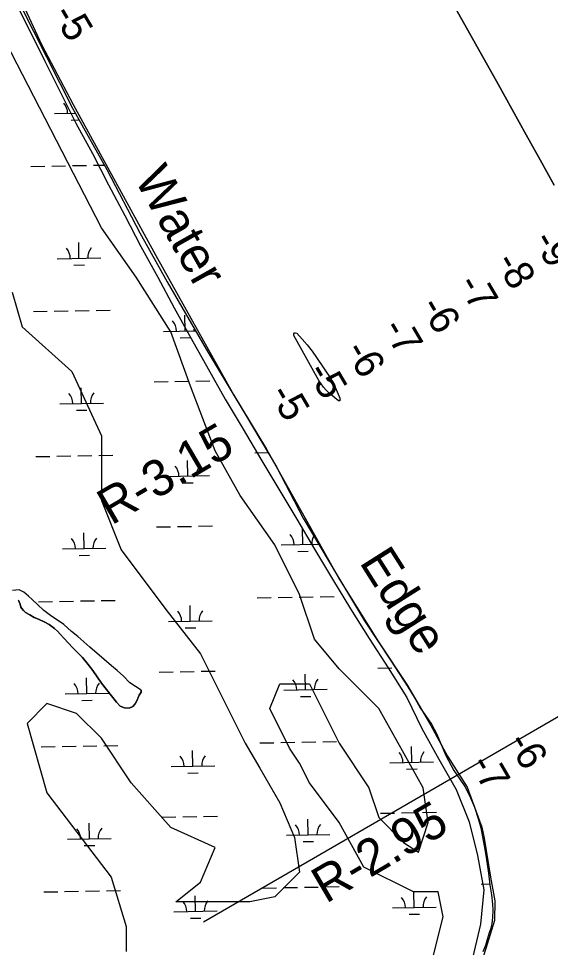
# Model space of a CAD drawing. Extents: x 3914892 to 3953151, y 242587 to 268572.
# Drawn here: x 3935631 to 3936852, y 256282 to 258411 of the extents above; entities that cross this region are included whole.
import ezdxf

# ---------------------------------------------------------------- set-up
doc = ezdxf.new("R2010")
doc.units = 0
for name, color, linetype in [('V-RIVR-EDGE', 7, 'Continuous'), ('V-RIVR-IDEN', 7, 'Continuous'), ('V-RIVR-RANG', 7, 'Continuous'), ('V-RIVR-RANG-IDEN', 7, 'Continuous'), ('V-RRAP-FSHR', 7, 'Continuous'), ('V-SITE-VEGE', 7, 'Continuous'), ('V-TOPO-DPTH', 7, 'Continuous'), ('V-TOPO-MINR', 7, 'Continuous'), ('V-TOPO-SHOR', 7, 'Continuous'), ('V-UTIL-LINE', 7, 'Continuous'), ('V-WETL-SWMP', 7, 'Continuous')]:
    doc.layers.add(name, color=color, linetype=linetype)

msp = doc.modelspace()

# ---------------------------------------------------------------- linework, layer by layer
at = {"layer": 'V-RIVR-EDGE'}
msp.add_lwpolyline([(3935267.1, 258917.5), (3935281.5, 258909.6), (3935430, 258775.5), (3935519, 258690.6), (3935544.6, 258651.7), (3935683.8, 258351.7), (3935756.5, 258214.5), (3935945.9, 257868.5), (3936125.1, 257548.1), (3936199.8, 257424.2), (3936367.7, 257125.3), (3936456.7, 256983), (3936523.3, 256882.7), (3936577.5, 256790.6), (3936615.4, 256720.9), (3936660.5, 256649.3), (3936694.2, 256558.2), (3936699.4, 256532.6), (3936713.7, 256443.5), (3936723.9, 256389.3), (3936722.9, 256344.2), (3936703.5, 256279.7), (3936670.7, 256177.4), (3936647.6, 256108.2)], dxfattribs=at)
at = {"layer": 'V-RRAP-FSHR'}
msp.add_lwpolyline([(3935620.1, 258458.2), (3935655.6, 258386.6), (3935691.2, 258314.9), (3935726.8, 258243.3), (3935762.7, 258171.8), (3935800.9, 258101.8), (3935837.4, 258030.3), (3935874.8, 257959.6), (3935912.2, 257888.9), (3935950.6, 257818.4), (3935988.7, 257748.4), (3936027.4, 257678.3), (3936066.4, 257608.3), (3936105.2, 257538.6), (3936146.3, 257469.9), (3936187.4, 257401.3), (3936228.5, 257332.6), (3936269.5, 257264), (3936310.6, 257195.3), (3936351.7, 257126.6), (3936392.7, 257058), (3936435.3, 256990.3), (3936479.2, 256923.4), (3936521.8, 256855.4), (3936556.8, 256783.8), (3936595.7, 256713.9), (3936635.3, 256644.4), (3936665, 256570.2), (3936684.3, 256492.8), (3936698.4, 256414.2), (3936691.3, 256335.5), (3936672.4, 256257.8)], dxfattribs=at)
at = {"layer": 'V-SITE-VEGE'}
for points in [[(3935900.9, 257818.4), (3935821.4, 257932), (3935446.4, 258659.2)], [(3936582.7, 256261.6), (3936605.4, 256352.5), (3936594, 256409.4), (3936537.2, 256409.4), (3936423.6, 256466.2), (3936366.8, 256568.4), (3936298.6, 256659.3), (3936275.9, 256704.8), (3936253.1, 256738.9), (3936207.7, 256829.8), (3936230.4, 256886.6), (3936298.6, 256886.6), (3936366.8, 256750.2), (3936435, 256648), (3936457.7, 256579.8), (3936514.5, 256523), (3936548.6, 256500.3), (3936571.3, 256568.4), (3936559.9, 256648), (3936457.7, 256829.8), (3936366.8, 256920.7), (3936310, 256988.9), (3936275.9, 257091.1), (3936219.1, 257204.8), (3936139.5, 257318.4), (3936082.7, 257420.7), (3936025.9, 257568.4), (3935980.4, 257693.4), (3935900.9, 257818.4)], [(3935616.8, 257784.3), (3935639.5, 257704.7), (3935753.2, 257602.5), (3935821.4, 257454.7), (3935821.4, 257307), (3935866.8, 257193.4), (3935969.1, 257057), (3936048.6, 256954.8), (3936150.9, 256750.2), (3936185, 256693.4), (3936230.4, 256613.9), (3936264.5, 256534.3), (3936275.9, 256454.8), (3936219.1, 256398), (3936162.2, 256386.6), (3935991.8, 256386.6), (3936048.6, 256432.1), (3936082.7, 256511.6), (3935980.4, 256557.1), (3935889.5, 256659.3), (3935821.4, 256761.6), (3935764.5, 256818.4), (3935696.4, 256841.1), (3935650.9, 256795.7), (3935696.4, 256636.6), (3935844.1, 256443.4), (3935878.2, 256329.8), (3935878.2, 256273)]]:
    msp.add_lwpolyline(points, dxfattribs=at)
at = {"layer": 'V-TOPO-DPTH'}
msp.add_lwpolyline([(3936860.1, 258029.4), (3936828, 258087.2), (3936795.8, 258145.1), (3936763.6, 258202.8), (3936731.3, 258260.6), (3936471.6, 258723.8)], dxfattribs=at)
at = {"layer": 'V-TOPO-MINR'}
for points in [[(3936471.6, 258723.8), (3936731.3, 258260.6), (3936763.6, 258202.8), (3936795.8, 258145.1), (3936828, 258087.2), (3936860.1, 258029.4)], [(3936368.4, 257541.2), (3936368.7, 257539), (3936368.9, 257536.8), (3936368.4, 257535.7), (3936367.7, 257535), (3936366.7, 257534.9), (3936365.5, 257535.2), (3936344.1, 257553), (3936337.2, 257559.5), (3936330.8, 257566.4), (3936325.2, 257573.9), (3936320.1, 257581.9), (3936262.8, 257684.7), (3936263, 257688.3), (3936264.1, 257690.6), (3936266.7, 257691), (3936270.1, 257690.1), (3936282.2, 257676.8), (3936293.7, 257663.2), (3936304.6, 257648.9), (3936315, 257634.3), (3936348.2, 257585), (3936350.2, 257581.8), (3936352.1, 257578.6), (3936353.8, 257575.2), (3936355.5, 257571.8), (3936367.1, 257545.4), (3936368.4, 257541.2)]]:
    msp.add_lwpolyline(points, dxfattribs=at)
at = {"layer": 'V-TOPO-SHOR'}
for points in [[(3935912.4, 256871.9), (3935886.9, 256888.6), (3935872.2, 256904.2), (3935857.7, 256917.3), (3935844.2, 256927.7), (3935827.5, 256942.1), (3935794.9, 256970.6), (3935781.1, 256982.8), (3935767.4, 256995.2), (3935752.7, 257006.7), (3935735.3, 257022.3), (3935718.5, 257034), (3935707.6, 257040.4), (3935689.2, 257054.4), (3935674.5, 257068.4), (3935662.6, 257079.9), (3935654.5, 257087.3), (3935643.8, 257096.5), (3935633.1, 257101.7), (3935617.6, 257100.7)], [(3935912.4, 256871.9), (3935912.5, 256867), (3935907.7, 256860.3), (3935905.4, 256855.4), (3935903.3, 256848.9), (3935898.5, 256840.3), (3935893.5, 256834.5), (3935884.9, 256830.3), (3935874.1, 256831.1), (3935864.3, 256835.4), (3935855.9, 256844), (3935821.4, 256888.2), (3935801.7, 256917.2), (3935791.4, 256930.6), (3935777.9, 256946.7), (3935764.4, 256960.7), (3935754.8, 256969.9), (3935746.2, 256979.3), (3935735.5, 256990.8), (3935727.1, 257000), (3935720.8, 257007.2), (3935713.8, 257013.6), (3935701.9, 257022.1), (3935691.7, 257027.8), (3935677.1, 257034.4), (3935667.1, 257038.8), (3935657.1, 257044.2), (3935647.6, 257050.2), (3935642.7, 257054.3), (3935637.8, 257059.6), (3935636.6, 257061.9), (3935634.7, 257069.3), (3935633, 257074.4), (3935631.9, 257076.5), (3935630.2, 257077.9)]]:
    msp.add_lwpolyline(points, dxfattribs=at)
at = {"layer": 'V-UTIL-LINE'}
msp.add_lwpolyline([(3941163, 259295.1), (3936055.7, 256340.1)], dxfattribs=at)
at = {"layer": 'V-WETL-SWMP'}
for p, q in [((3935653.5, 258405.1), (3935654.3, 258405.1)), ((3935714.1, 258193.5), (3935761.4, 258194.4)), ((3935752.4, 258178.8), (3935769.9, 258179.1)), ((3935659.4, 258072.5), (3935691.4, 258073)), ((3935707.4, 258073.3), (3935739.4, 258073.9)), ((3935755.4, 258074.2), (3935787.4, 258074.8)), ((3935803.4, 258075.1), (3935827.9, 258075.5)), ((3935770, 257861.8), (3935769.4, 257897.8)), ((3935720, 257860.9), (3935820, 257862.7)), ((3935758.3, 257846.2), (3935782.3, 257846.6)), ((3935665.4, 257739.9), (3935697.3, 257740.4)), ((3935713.3, 257740.7), (3935745.3, 257741.3)), ((3935761.3, 257741.6), (3935793.3, 257742.1)), ((3935809.3, 257742.4), (3935841.3, 257743)), ((3936013.5, 257695.3), (3936012.9, 257731.3)), ((3935963.5, 257694.4), (3936037.5, 257695.8)), ((3936001.8, 257679.7), (3936025.8, 257680.1)), ((3936038.2, 257580.3), (3936070.2, 257580.9)), ((3935776, 257529.2), (3935775.3, 257565.2)), ((3935942.2, 257578.6), (3935974.2, 257579.2)), ((3935990.2, 257579.5), (3936022.2, 257580)), ((3935726, 257528.3), (3935826, 257530.1)), ((3935764.3, 257513.6), (3935788.3, 257514)), ((3935815.3, 257409.8), (3935847.3, 257410.4)), ((3936173.1, 257416.2), (3936203.2, 257416.7)), ((3935671.3, 257407.2), (3935703.3, 257407.8)), ((3935719.3, 257408.1), (3935751.3, 257408.7)), ((3935767.3, 257409), (3935799.3, 257409.5)), ((3936019.5, 257362.7), (3936018.8, 257398.7)), ((3935969.5, 257361.8), (3936069.5, 257363.6)), ((3936007.7, 257347.1), (3936031.7, 257347.5)), ((3935948.1, 257246), (3935980.1, 257246.6)), ((3935996.1, 257246.8), (3936028.1, 257247.4)), ((3936044.1, 257247.7), (3936076.1, 257248.3)), ((3936283.8, 257205.6), (3936283.1, 257241.5)), ((3935781.9, 257196.6), (3935781.3, 257232.6)), ((3935731.9, 257195.7), (3935831.9, 257197.5)), ((3936233.8, 257204.7), (3936320.1, 257206.2)), ((3935770.2, 257180.9), (3935794.2, 257181.4)), ((3936272, 257189.9), (3936296, 257190.3)), ((3935677.3, 257074.6), (3935709.2, 257075.2)), ((3935725.2, 257075.5), (3935757.2, 257076)), ((3935773.2, 257076.3), (3935805.2, 257076.9)), ((3935821.2, 257077.2), (3935853.2, 257077.8)), ((3936179.1, 257083.6), (3936211.1, 257084.2)), ((3936227.1, 257084.4), (3936259.1, 257085)), ((3936275.1, 257085.3), (3936307.1, 257085.9)), ((3936323.1, 257086.2), (3936355.1, 257086.7)), ((3936025.4, 257030.1), (3936024.8, 257066.1)), ((3935975.4, 257029.2), (3936075.4, 257031)), ((3936013.7, 257014.4), (3936037.7, 257014.9)), ((3936455.9, 256922.3), (3936487.9, 256922.9)), ((3935787.9, 256864), (3935787.2, 256899.9)), ((3935954.1, 256913.4), (3935986.1, 256913.9)), ((3936002.1, 256914.2), (3936034.1, 256914.8)), ((3936050.1, 256915.1), (3936082.1, 256915.7)), ((3936289.7, 256872.9), (3936289.1, 256908.9)), ((3935737.9, 256863.1), (3935837.9, 256864.8)), ((3936239.7, 256872), (3936339.7, 256873.8)), ((3936278, 256857.3), (3936302, 256857.7)), ((3935776.2, 256848.3), (3935800.2, 256848.7)), ((3936185, 256751), (3936217, 256751.5)), ((3936233, 256751.8), (3936265, 256752.4)), ((3936281, 256752.7), (3936313, 256753.3)), ((3936329, 256753.5), (3936361, 256754.1)), ((3935683.2, 256742), (3935715.2, 256742.6)), ((3935731.2, 256742.8), (3935763.2, 256743.4)), ((3935779.2, 256743.7), (3935811.2, 256744.3)), ((3935827.2, 256744.6), (3935859.2, 256745.1)), ((3936031.4, 256697.5), (3936030.7, 256733.5)), ((3936533.2, 256706.4), (3936532.6, 256742.4)), ((3936483.2, 256705.6), (3936583.2, 256707.3)), ((3935981.4, 256696.6), (3936081.4, 256698.4)), ((3936521.5, 256690.8), (3936545.5, 256691.2)), ((3936019.7, 256681.8), (3936043.6, 256682.3)), ((3935960, 256580.7), (3935992, 256581.3)), ((3936008, 256581.6), (3936040, 256582.2)), ((3936056, 256582.5), (3936088, 256583)), ((3936461.9, 256589.7), (3936493.9, 256590.3)), ((3936509.9, 256590.6), (3936541.9, 256591.2)), ((3936557.9, 256591.4), (3936589.8, 256592)), ((3935793.8, 256531.3), (3935793.2, 256567.3)), ((3936295.7, 256540.3), (3936295, 256576.3)), ((3936245.7, 256539.4), (3936345.7, 256541.2)), ((3935743.8, 256530.4), (3935843.8, 256532.2)), ((3935782.1, 256515.7), (3935806.1, 256516.1)), ((3936283.9, 256524.7), (3936307.9, 256525.1)), ((3935689.2, 256409.4), (3935721.2, 256409.9)), ((3935737.1, 256410.2), (3935769.1, 256410.8)), ((3935785.1, 256411.1), (3935817.1, 256411.7)), ((3935833.1, 256411.9), (3935865.1, 256412.5)), ((3936191, 256418.3), (3936223, 256418.9)), ((3936239, 256419.2), (3936271, 256419.8)), ((3936287, 256420.1), (3936319, 256420.6)), ((3936335, 256420.9), (3936367, 256421.5)), ((3936539.2, 256373.8), (3936538.5, 256409.8)), ((3936692.8, 256427.3), (3936712.5, 256427.7)), ((3936037.3, 256364.8), (3936036.7, 256400.8)), ((3936489.2, 256372.9), (3936589.1, 256374.7)), ((3935987.3, 256364), (3936087.3, 256365.7)), ((3936025.6, 256349.2), (3936049.6, 256349.6)), ((3936527.4, 256358.2), (3936551.4, 256358.6))]:
    msp.add_line(p, q, dxfattribs=at)
for points in [[(3935636.1, 258441.1), (3935755.1, 258205.6), (3935833.5, 258065.4), (3935909.3, 257920.5), (3935972.6, 257807.5), (3936062.1, 257653.4), (3936153.2, 257501), (3936222.8, 257383.8), (3936284.6, 257266.3), (3936360.6, 257137.7), (3936425.3, 257030.5), (3936484.8, 256940.7), (3936524.6, 256879.2), (3936541.1, 256852.2), (3936552.8, 256831.6), (3936564.8, 256813.7), (3936578.4, 256794), (3936589.9, 256772.2), (3936611.2, 256722.5), (3936629.9, 256687.6), (3936643.3, 256668), (3936655.5, 256650.7), (3936666.2, 256630.1), (3936677, 256603.7), (3936686.1, 256577.8), (3936691.8, 256556.6), (3936695.5, 256536), (3936699.2, 256515.1), (3936702.2, 256498.3), (3936706.3, 256473.2), (3936709.5, 256452.3), (3936712.8, 256425.8), (3936716.3, 256403.1), (3936718.4, 256381.4), (3936719.5, 256367.4), (3936718.3, 256350.5), (3936716.8, 256336), (3936714.2, 256323.9), (3936711, 256315.3), (3936706.7, 256300.2), (3936702.6, 256286.7), (3936696.7, 256271.9)], [(3935630.2, 257077.9), (3935631.9, 257076.5), (3935633, 257074.4), (3935634.7, 257069.3), (3935636.6, 257061.9), (3935637.8, 257059.6), (3935642.7, 257054.3), (3935647.6, 257050.2), (3935657.1, 257044.2), (3935667.1, 257038.8), (3935677.1, 257034.4), (3935691.7, 257027.8), (3935701.9, 257022.1), (3935713.8, 257013.6), (3935720.8, 257007.2), (3935727.1, 257000), (3935735.5, 256990.8), (3935746.2, 256979.3), (3935754.8, 256969.9), (3935764.4, 256960.7), (3935777.9, 256946.7), (3935791.4, 256930.6), (3935801.7, 256917.2), (3935821.4, 256888.2), (3935855.9, 256844), (3935864.3, 256835.4), (3935874.1, 256831.1), (3935884.9, 256830.3), (3935893.5, 256834.5), (3935898.5, 256840.3), (3935903.3, 256848.9), (3935905.4, 256855.4), (3935907.7, 256860.3), (3935912.5, 256867), (3935912.4, 256871.9), (3935886.9, 256888.6), (3935872.2, 256904.3), (3935857.7, 256917.3), (3935844.2, 256927.7), (3935827.5, 256942.1), (3935794.9, 256970.6), (3935781.1, 256982.8), (3935767.4, 256995.2), (3935752.7, 257006.7), (3935735.3, 257022.3), (3935718.5, 257034), (3935707.6, 257040.4), (3935689.2, 257054.4), (3935674.5, 257068.4), (3935662.6, 257079.9), (3935654.5, 257087.3), (3935643.8, 257096.5), (3935633.1, 257101.7), (3935617.6, 257100.7)]]:
    msp.add_lwpolyline(points, dxfattribs=at)
for centre, start, end in [((3935708.8, 258193.9), 0.2532, 41.7968), ((3935714.8, 257861.3), 0.2532, 41.7968), ((3935825.3, 257863.3), 140.2532, 181.7968), ((3935958.3, 257694.8), 0.2532, 41.7968), ((3936068.7, 257696.8), 171.579, 181.7968), ((3935720.7, 257528.7), 0.2532, 41.7968), ((3935831.2, 257530.7), 140.2532, 181.7968), ((3935964.2, 257362.2), 0.2532, 41.7968), ((3936074.7, 257364.2), 140.2532, 181.7968), ((3935726.7, 257196.1), 0.2532, 41.7968), ((3935837.2, 257198), 140.2532, 181.7968), ((3936228.5, 257205), 0.2532, 41.7968), ((3936339, 257207), 148.7857, 181.7968), ((3935970.2, 257029.6), 0.2532, 41.7968), ((3936080.6, 257031.6), 140.2532, 181.7968), ((3935732.6, 256863.4), 0.2532, 41.7968), ((3935843.1, 256865.4), 140.2532, 181.7968), ((3936234.5, 256872.4), 0.2532, 41.7968), ((3936344.9, 256874.4), 140.2532, 181.7968), ((3936478, 256705.9), 0.2532, 41.7968), ((3936588.4, 256707.9), 140.2532, 181.7968), ((3935976.1, 256697), 0.2532, 41.7968), ((3936086.6, 256698.9), 140.2532, 181.7968), ((3936240.4, 256539.8), 0.2532, 41.7968), ((3936350.9, 256541.8), 140.2532, 181.7968), ((3935738.6, 256530.8), 0.2532, 41.7968), ((3935849.1, 256532.8), 140.2532, 181.7968), ((3936092.6, 256366.3), 140.2532, 181.7968), ((3936483.9, 256373.3), 0.2532, 41.7968), ((3936594.4, 256375.3), 140.2532, 181.7968), ((3935982.1, 256364.3), 0.2532, 41.7968)]:
    msp.add_arc(centre, 35.2, start, end, dxfattribs=at)

# ---------------------------------------------------------------- texts
at = {"layer": 'V-RIVR-IDEN'}
for s, rotation, p in [('Water', 299.3765, (3935895.7, 258044.2)), ('Edge', 302.3221, (3936411.8, 257165.1))]:
    msp.add_text(s, height=83, rotation=rotation, dxfattribs=at).set_placement(p)
at = {"layer": 'V-RIVR-RANG'}
for s, rotation, p in [('-5', 300.6083, (3935707.7, 258421.5)), ('-9', 300.5001, (3936809.8, 257903.4)), ('-8', 300.5001, (3936723.2, 257853.6)), ('-7', 300.5001, (3936637, 257802.8)), ('-6', 300.5001, (3936550.8, 257752)), ('-7', 300.5001, (3936464.4, 257701.7)), ('-6', 300.5001, (3936378.3, 257650.9)), ('-5', 300.5001, (3936291.2, 257601.8)), ('-5', 300.2183, (3936205, 257551.5)), ('-6', 300.5898, (3936750.8, 256752.8)), ('-7', 300.3083, (3936664.7, 256702.4))]:
    msp.add_text(s, height=67, rotation=rotation, dxfattribs=at).set_placement(p)
at = {"layer": 'V-RIVR-RANG-IDEN'}
for s, rotation, p in [('R-3.15', 30.3617, (3935844.4, 257248.8)), ('R-2.95', 30.445, (3936336.3, 256381.6))]:
    msp.add_text(s, height=83, rotation=rotation, dxfattribs=at).set_placement(p)

doc.saveas('drawing.dxf')
